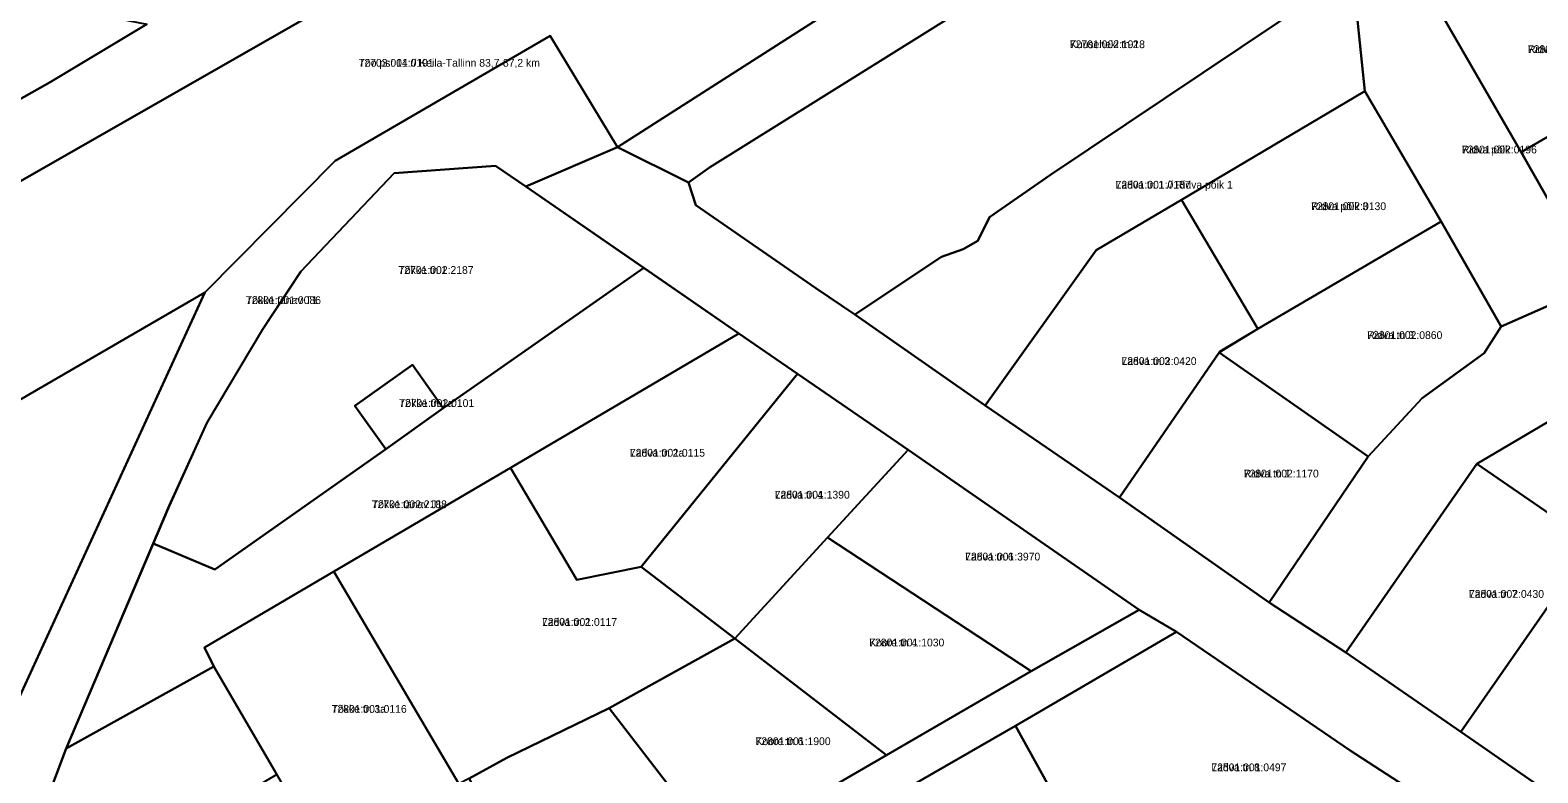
# Model space of a CAD drawing. Extents: x 504287 to 537970, y 6539941 to 6586214.
# Drawn here: x 531007.8 to 531299.1, y 6576221.1 to 6576364.7 of the extents above; entities that cross this region are included whole.
import ezdxf

# ---------------------------------------------------------------- set-up
doc = ezdxf.new("R2010")
doc.units = 0
for name, color, linetype in [('L_AADRESS', 7, 'Continuous'), ('PIIR', 7, 'Continuous'), ('TUNNUS', 7, 'Continuous')]:
    doc.layers.add(name, color=color, linetype=linetype)

msp = doc.modelspace()

# ---------------------------------------------------------------- linework, layer by layer
at = {"layer": 'PIIR'}
for points in [[(530320.4, 6575944.26), (530366.35, 6575974.32), (530417.22, 6576003.35), (530465.7, 6576031.04), (530477.8, 6576037.48), (530497.79, 6576048.38), (530524.02, 6576062.5), (530535.99, 6576069.47), (530534.27, 6576072.17), (530586.15, 6576102.35), (530649.29, 6576139.1), (530676.07, 6576154.69), (530677.74, 6576151.89), (530876.08, 6576268.18), (530903.99, 6576277.2), (531156.37, 6576421.64), (531168.09, 6576436.89), (531240.95, 6576479.18), (531407.37, 6576575.53)], [(531306.38, 6576428.34), (531267.9, 6576435.97), (531121.3, 6576342.04), (531108.25, 6576363.57), (531066.72, 6576339.46), (531041.56, 6576313.97), (530919.85, 6576243.29), (530906.01, 6576235.25), (530825, 6576188.23), (530493.03, 6575995.31), (530303.34, 6575885.08), (530237.79, 6575846.62), (530214.51, 6575832.97), (530191.24, 6575819.3), (530188.38, 6575818.29), (530190.61, 6575814.69), (530158.84, 6575796.24), (529955.96, 6575678.44), (529937.36, 6575667.65), (529912.76, 6575653.35)], [(531156.37, 6576421.64), (530903.99, 6576277.2), (530876.08, 6576268.18), (530901.85, 6576292.85), (530970.25, 6576331.32), (531011.7, 6576354.61), (531030.35, 6576365.84)], [(531310.57, 6576192.59), (531290.84, 6576206.36), (531283.88, 6576211.71), (531262.81, 6576225.41), (531229.3, 6576248.34), (531222.05, 6576252.62), (531177.44, 6576283.51), (531156.09, 6576298.23), (531144.76, 6576306.04), (531103.55, 6576334.45), (531121.3, 6576342.04), (531135.02, 6576335.22), (531136.4, 6576330.84), (531159.62, 6576314.8), (531167.14, 6576309.7), (531192.32, 6576292.11), (531218.28, 6576274.32), (531247.2, 6576254.04), (531262.01, 6576244.32), (531284.23, 6576228.99), (531306.41, 6576213.6)], [(531325.14, 6576303.13), (531287.34, 6576280.84), (531262.01, 6576244.32), (531247.2, 6576254.04), (531266.34, 6576282.23), (531276.76, 6576293.5), (531288.75, 6576302.26), (531292.04, 6576307.4), (531310.4, 6576315.53)], [(531007.5, 6576127.23), (531028.96, 6576139.85), (531047.4, 6576150.7), (531065.25, 6576161.62), (531083.78, 6576172.44), (531111, 6576188.29), (531141.03, 6576205.83), (531173.27, 6576224.48), (531201.18, 6576240.77), (531222.05, 6576252.62), (531229.3, 6576248.34), (531198.2, 6576230.18), (531173.45, 6576215.94), (531148.79, 6576201.56), (531124.56, 6576186.16), (531098.98, 6576171.47), (531073.4, 6576156.77), (531052.81, 6576144.95), (531031.62, 6576132.64), (531006.09, 6576117.85)]]:
    msp.add_lwpolyline(points, dxfattribs=at)
for points in [[(531135.02, 6576335.22), (531121.3, 6576342.04), (531267.9, 6576435.97), (531275.66, 6576415.2), (531258.41, 6576412.74), (531139.05, 6576338.16)], [(531258.41, 6576412.74), (531275.66, 6576415.2), (531280.05, 6576368.56), (531295.87, 6576341.12), (531310.4, 6576315.53), (531292.04, 6576307.4), (531280.39, 6576327.72), (531265.68, 6576352.88), (531263.32, 6576376.01), (531262.73, 6576398.51)], [(531136.4, 6576330.84), (531135.02, 6576335.22), (531139.05, 6576338.16), (531258.41, 6576412.74), (531262.73, 6576398.51), (531263.14, 6576382.87), (531253.15, 6576376.09), (531256.4, 6576371.27), (531204.92, 6576336.71), (531193.17, 6576328.56), (531190.93, 6576323.94), (531188.04, 6576322.35), (531183.87, 6576320.87), (531167.14, 6576309.7), (531159.62, 6576314.8)], [(530887.74, 6576393.76), (530907.37, 6576389.69), (531030.35, 6576365.84), (531011.7, 6576354.61), (530970.25, 6576331.32), (530946.77, 6576341.53), (530879.03, 6576299.65), (530879.57, 6576306.06)], [(531280.05, 6576368.56), (531298.23, 6576379.27), (531314.29, 6576351.82), (531295.87, 6576341.12)], [(531192.32, 6576292.11), (531167.14, 6576309.7), (531183.87, 6576320.87), (531188.04, 6576322.35), (531190.93, 6576323.94), (531193.17, 6576328.56), (531204.92, 6576336.71), (531256.4, 6576371.27), (531263.32, 6576376.01), (531265.68, 6576352.88), (531230.27, 6576331.88), (531213.79, 6576322.17)], [(531295.87, 6576341.12), (531314.29, 6576351.82), (531339.72, 6576366.7), (531354.53, 6576341.39), (531310.4, 6576315.53)], [(531108.25, 6576363.57), (531121.3, 6576342.04), (531103.55, 6576334.45), (531097.7, 6576338.47), (531078.11, 6576337.02), (531060.1, 6576318.03), (531052.73, 6576306.84), (531041.96, 6576288.78), (531034.64, 6576272.66), (531014.79, 6576225.81), (531000.57, 6576188.12), (530987.09, 6576161.92), (530977.71, 6576165.62), (530981.65, 6576183.26), (530994.74, 6576211.83), (531041.56, 6576313.97), (531066.72, 6576339.46)], [(531280.39, 6576327.72), (531244.99, 6576306.91), (531230.27, 6576331.88), (531265.68, 6576352.88)], [(531031.56, 6576265.45), (531034.69, 6576272.71), (531042.01, 6576288.83), (531052.78, 6576306.89), (531060.1, 6576318.03), (531078.11, 6576337.02), (531097.73, 6576338.47), (531103.55, 6576334.45), (531126.39, 6576318.71), (531087.63, 6576291.58), (531081.67, 6576299.97), (531070.56, 6576292.08), (531076.53, 6576283.69), (531043.52, 6576260.38)], [(531213.79, 6576322.17), (531230.27, 6576331.88), (531244.99, 6576306.91), (531237.63, 6576302.58), (531237.51, 6576302.35), (531218.28, 6576274.32), (531192.32, 6576292.11)], [(531280.39, 6576327.72), (531292.04, 6576307.4), (531288.75, 6576302.26), (531276.76, 6576293.5), (531266.34, 6576282.23), (531237.51, 6576302.35), (531244.99, 6576306.91)], [(531031.56, 6576265.45), (531043.52, 6576260.38), (531076.53, 6576283.69), (531087.63, 6576291.58), (531126.39, 6576318.71), (531144.76, 6576306.04), (531100.62, 6576280.08), (531066.47, 6576260.01), (531041.51, 6576245.3), (531043.3, 6576241.67), (531014.79, 6576225.81)], [(530919.85, 6576243.29), (531041.56, 6576313.97), (530994.74, 6576211.83), (530947.42, 6576216.52)], [(531100.62, 6576280.08), (531144.76, 6576306.04), (531156.09, 6576298.23), (531125.89, 6576260.94), (531113.44, 6576258.4)], [(531237.51, 6576302.35), (531266.34, 6576282.23), (531247.2, 6576254.04), (531218.28, 6576274.32)], [(531287.34, 6576280.84), (531325.14, 6576303.13), (531341.97, 6576274.57), (531317.38, 6576260.1), (531309.57, 6576265.51)], [(531081.67, 6576299.97), (531087.63, 6576291.58), (531076.53, 6576283.69), (531070.56, 6576292.08)], [(531125.89, 6576260.94), (531156.09, 6576298.23), (531177.44, 6576283.51), (531161.88, 6576266.57), (531143.95, 6576247.05)], [(531177.44, 6576283.51), (531222.05, 6576252.62), (531201.18, 6576240.77), (531161.88, 6576266.57)], [(531066.47, 6576260.01), (531100.62, 6576280.08), (531113.44, 6576258.4), (531125.89, 6576260.94), (531143.95, 6576247.05), (531119.7, 6576233.58), (531099.9, 6576223.96), (531092.6, 6576220), (531090.61, 6576218.92)], [(531262.01, 6576244.32), (531287.34, 6576280.84), (531309.57, 6576265.51), (531284.23, 6576228.99)], [(531161.88, 6576266.57), (531201.18, 6576240.77), (531173.27, 6576224.48), (531143.95, 6576247.05)], [(531284.23, 6576228.99), (531309.57, 6576265.51), (531317.38, 6576260.1), (531331.75, 6576250.12), (531319.09, 6576231.87), (531306.41, 6576213.6)], [(531041.51, 6576245.3), (531066.47, 6576260.01), (531090.61, 6576218.92), (531064.74, 6576204.9), (531055.5, 6576220.77), (531043.3, 6576241.67)], [(531119.7, 6576233.58), (531143.95, 6576247.05), (531173.27, 6576224.48), (531141.03, 6576205.83)], [(531198.2, 6576230.18), (531229.3, 6576248.34), (531262.81, 6576225.41), (531283.88, 6576211.71), (531283.6, 6576209.9), (531283.02, 6576208.95), (531276.99, 6576199.09), (531258.3, 6576205.16), (531245.64, 6576212.56), (531221.39, 6576194.44), (531215.86, 6576198.19)], [(531014.79, 6576225.81), (531043.3, 6576241.67), (531055.5, 6576220.77), (531037.11, 6576209.84), (531019.01, 6576198.97), (531000.57, 6576188.12)], [(531092.6, 6576220), (531099.9, 6576223.96), (531119.7, 6576233.58), (531141.03, 6576205.83), (531111, 6576188.29)], [(531173.45, 6576215.94), (531198.2, 6576230.18), (531215.86, 6576198.19), (531197.16, 6576186.58), (531191.7, 6576183.49), (531168.49, 6576170.24), (531155.55, 6576179.37), (531161.66, 6576183.18), (531184.76, 6576196.61)]]:
    msp.add_lwpolyline(points, close=True, dxfattribs=at)

# ---------------------------------------------------------------- texts
at = {"layer": 'L_AADRESS'}
for s, p in [('Kuuseheki tn 2', (531208.69, 6576361.22)), ('Ridva põik 6', (531297.17, 6576360.26)), ('Töö pst 14 // Keila-Tallinn 83,7-87,2 km', (531071.28, 6576357.63)), ('Ridva põik', (531284.4, 6576340.86)), ('Ladva tn 1 // Ridva põik 1', (531217.52, 6576334.06)), ('Ridva põik 3', (531255.28, 6576329.9)), ('Tõkke tn 1', (531078.98, 6576317.57)), ('Tõkke tänav T1', (531049.5, 6576311.73)), ('Ridva tn 3', (531266.15, 6576304.98)), ('Ladva tn 3', (531218.66, 6576299.95)), ('Tõkke tn 1a', (531079.1, 6576291.83)), ('Ladva tn 2a', (531123.69, 6576282.22)), ('Ridva tn 1', (531242.27, 6576278.2)), ('Tõkke tänav J1', (531073.83, 6576272.26)), ('Ladva tn 4', (531151.66, 6576274.11)), ('Ladva tn 6', (531188.46, 6576262.14)), ('Ladva tn 7', (531285.79, 6576254.92)), ('Ladva tn 2', (531106.7, 6576249.5)), ('Koore tn 4', (531169.93, 6576245.53)), ('Tõkke tn 3a', (531066.06, 6576232.69)), ('Koore tn 6', (531147.96, 6576226.44)), ('Ladva tn 8', (531236.02, 6576221.39))]:
    msp.add_text(s, height=1.5, dxfattribs=at).set_placement(p)
at = {"layer": 'TUNNUS'}
for s, p in [('72701:002:1918', (531208.69, 6576361.22)), ('72801:002:0980', (531297.17, 6576360.26)), ('72703:001:0191', (531071.28, 6576357.63)), ('72801:002:0196', (531284.4, 6576340.86)), ('72801:001:0187', (531217.52, 6576334.06)), ('72801:002:0130', (531255.28, 6576329.9)), ('72701:002:2187', (531078.98, 6576317.57)), ('72801:001:0086', (531049.5, 6576311.73)), ('72801:002:0860', (531266.15, 6576304.98)), ('72801:002:0420', (531218.66, 6576299.95)), ('72701:002:0101', (531079.1, 6576291.83)), ('72801:001:0115', (531123.69, 6576282.22)), ('72801:002:1170', (531242.27, 6576278.2)), ('72701:002:2188', (531073.83, 6576272.26)), ('72801:001:1390', (531151.66, 6576274.11)), ('72801:001:3970', (531188.46, 6576262.14)), ('72801:002:0430', (531285.79, 6576254.92)), ('72801:001:0117', (531106.7, 6576249.5)), ('72801:001:1030', (531169.93, 6576245.53)), ('72801:001:0116', (531066.06, 6576232.69)), ('72801:001:1900', (531147.96, 6576226.44)), ('72501:001:0497', (531236.02, 6576221.39))]:
    msp.add_text(s, height=1.5, dxfattribs=at).set_placement(p)

doc.saveas('drawing.dxf')
